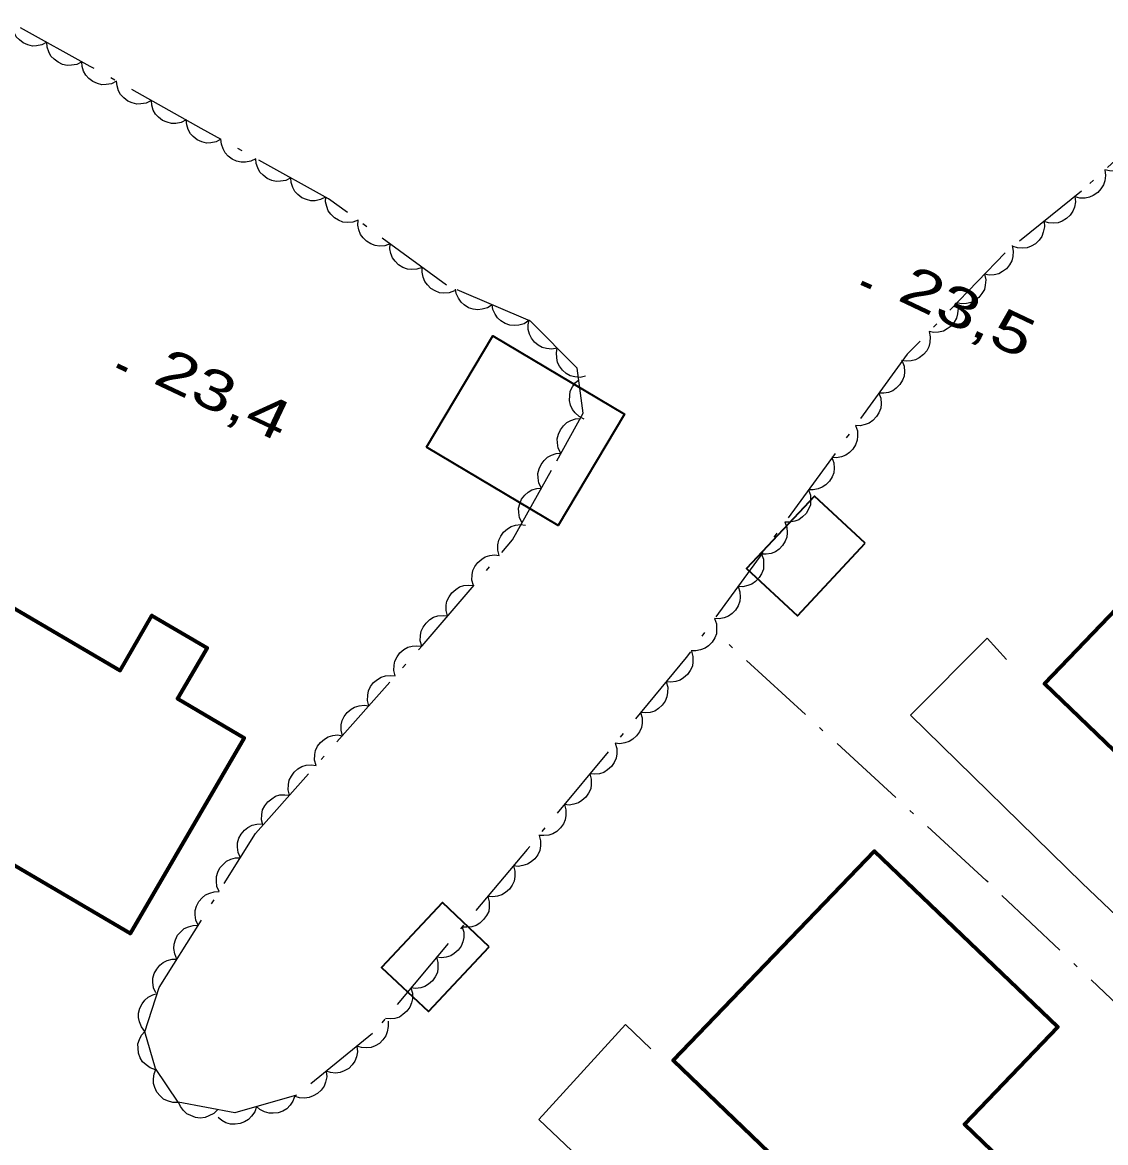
# Model space of a CAD drawing. Extents: x 356765 to 358572, y 5103174 to 5104650.
# Drawn here: x 357530.84 to 357571.62, y 5104166.51 to 5104208.67 of the extents above; entities that cross this region are included whole.
import ezdxf

# ---------------------------------------------------------------- set-up
doc = ezdxf.new("R2010")
doc.units = 0
doc.header["$LTSCALE"] = 0.6
doc.linetypes.add('DOT_DASHED', pattern=[7.7, 5, -1.2, 0.3, -1.2])
for name, color, linetype, lineweight in [('19', 7, 'Continuous', 13), ('3', 7, 'Continuous', 140), ('31', 7, 'Continuous', 70), ('41', 7, 'DOT_DASHED', 25), ('44', 7, 'Continuous', 25)]:
    doc.layers.add(name, color=color, linetype=linetype, lineweight=lineweight)

msp = doc.modelspace()

# ---------------------------------------------------------------- linework, layer by layer
at = {"layer": '19'}
for points in [[(357579.54, 5104167.85), (357575.69, 5104171.57), (357570.74, 5104176.27), (357564.28, 5104182.59), (357567.17, 5104185.49), (357567.9, 5104184.69)], [(357554.51, 5104170.03), (357553.55, 5104170.95), (357550.29, 5104167.38), (357557.45, 5104160.57), (357561.53, 5104156.65), (357565.29, 5104153.28)]]:
    msp.add_lwpolyline(points, dxfattribs=at)
at = {"layer": '3'}
for p, q in [((357562.44, 5104198.87), (357562.8, 5104198.7)), ((357534.41, 5104195.75), (357534.78, 5104195.58))]:
    msp.add_line(p, q, dxfattribs=at)
at = {"layer": '31', "lineweight": 35}
for points in [[(357546.06, 5104192.68), (357548.55, 5104196.87), (357553.51, 5104193.92), (357551.02, 5104189.73), (357546.06, 5104192.68)], [(357562.57, 5104189.07), (357560.67, 5104190.84), (357558.11, 5104188.11), (357560.02, 5104186.33), (357562.57, 5104189.07)], [(357548.42, 5104173.88), (357546.66, 5104175.54), (357544.37, 5104173.1), (357546.13, 5104171.44), (357548.42, 5104173.88)]]:
    msp.add_lwpolyline(points, close=True, dxfattribs=at)
at = {"layer": '31'}
for points in [[(357576.19, 5104177.17), (357578.43, 5104179.5), (357579.5, 5104178.47), (357581.33, 5104180.38), (357580.28, 5104181.38), (357583.8, 5104185.04), (357576.9, 5104191.66), (357569.32, 5104183.77), (357576.19, 5104177.17)], [(357524.64, 5104178.3), (357525.5, 5104179.77), (357525.14, 5104179.99), (357529.4, 5104187.28), (357534.52, 5104184.28), (357535.72, 5104186.34), (357537.8, 5104185.13), (357536.68, 5104183.22), (357539.2, 5104181.74), (357534.9, 5104174.38), (357529.57, 5104177.5), (357528.66, 5104175.95), (357524.64, 5104178.3)], [(357562.22, 5104162.98), (357564.46, 5104165.32), (357565.54, 5104164.29), (357567.36, 5104166.19), (357566.31, 5104167.2), (357569.83, 5104170.86), (357562.93, 5104177.48), (357555.35, 5104169.59), (357562.22, 5104162.98)]]:
    msp.add_lwpolyline(points, close=True, dxfattribs=at)
at = {"layer": '41'}
msp.add_lwpolyline([(357576.61, 5104167.39), (357567.13, 5104176.37), (357557.41, 5104185.29)], dxfattribs=at)
at = {"layer": '44', "linetype": 'DOT_DASHED'}
msp.add_lwpolyline([(357573.91, 5104205.24), (357570.72, 5104202.32), (357567.85, 5104200), (357564.16, 5104196.18), (357555.84, 5104184.77), (357549.85, 5104177.54), (357544.03, 5104170.61), (357541.17, 5104168.29), (357538.84, 5104167.63), (357536.71, 5104168.03), (357535.85, 5104169.29), (357535.45, 5104170.68), (357535.99, 5104172.34), (357539.62, 5104178.14), (357545.9, 5104185.21), (357549.3, 5104189.19), (357550.96, 5104192.17), (357551.96, 5104193.96), (357551.73, 5104195.66), (357549.97, 5104197.42), (357546.81, 5104198.78), (357542.37, 5104202.03), (357537.58, 5104204.68), (357533.4, 5104207.01), (357530.41, 5104208.67)], dxfattribs=at)
at = {"layer": '44'}
for points in [[(357531.77, 5104207.92), (357531.58, 5104207.82), (357531.38, 5104207.79), (357531.22, 5104207.78), (357531.05, 5104207.82), (357530.88, 5104207.9), (357530.73, 5104208.02), (357530.61, 5104208.13), (357530.53, 5104208.29), (357530.47, 5104208.46), (357530.46, 5104208.64)], [(357533.08, 5104207.19), (357532.89, 5104207.09), (357532.69, 5104207.06), (357532.53, 5104207.05), (357532.36, 5104207.09), (357532.19, 5104207.17), (357532.04, 5104207.29), (357531.92, 5104207.4), (357531.84, 5104207.56), (357531.78, 5104207.74), (357531.77, 5104207.92)], [(357534.39, 5104206.46), (357534.2, 5104206.36), (357534, 5104206.33), (357533.84, 5104206.32), (357533.67, 5104206.37), (357533.5, 5104206.44), (357533.35, 5104206.56), (357533.23, 5104206.68), (357533.15, 5104206.83), (357533.1, 5104207.01), (357533.08, 5104207.19)], [(357535.7, 5104205.73), (357535.51, 5104205.63), (357535.31, 5104205.6), (357535.15, 5104205.59), (357534.98, 5104205.64), (357534.81, 5104205.71), (357534.66, 5104205.83), (357534.54, 5104205.95), (357534.46, 5104206.1), (357534.41, 5104206.28), (357534.39, 5104206.46)], [(357537.01, 5104205), (357536.82, 5104204.9), (357536.62, 5104204.87), (357536.46, 5104204.86), (357536.29, 5104204.91), (357536.12, 5104204.98), (357535.97, 5104205.1), (357535.85, 5104205.22), (357535.77, 5104205.37), (357535.72, 5104205.55), (357535.7, 5104205.73)], [(357538.32, 5104204.27), (357538.14, 5104204.17), (357537.94, 5104204.14), (357537.77, 5104204.13), (357537.6, 5104204.18), (357537.43, 5104204.25), (357537.28, 5104204.37), (357537.17, 5104204.48), (357537.08, 5104204.64), (357537.03, 5104204.82), (357537.01, 5104205)], [(357539.63, 5104203.54), (357539.45, 5104203.45), (357539.25, 5104203.41), (357539.08, 5104203.41), (357538.91, 5104203.45), (357538.74, 5104203.52), (357538.59, 5104203.64), (357538.48, 5104203.76), (357538.4, 5104203.91), (357538.34, 5104204.09), (357538.32, 5104204.27)], [(357572.7, 5104204.13), (357572.73, 5104203.92), (357572.7, 5104203.72), (357572.65, 5104203.56), (357572.56, 5104203.42), (357572.43, 5104203.28), (357572.27, 5104203.18), (357572.13, 5104203.1), (357571.95, 5104203.07), (357571.77, 5104203.08), (357571.59, 5104203.12)], [(357540.95, 5104202.82), (357540.76, 5104202.72), (357540.56, 5104202.69), (357540.4, 5104202.68), (357540.23, 5104202.72), (357540.06, 5104202.8), (357539.91, 5104202.92), (357539.79, 5104203.03), (357539.71, 5104203.19), (357539.65, 5104203.36), (357539.63, 5104203.54)], [(357571.59, 5104203.12), (357571.62, 5104202.91), (357571.59, 5104202.71), (357571.55, 5104202.55), (357571.45, 5104202.4), (357571.33, 5104202.27), (357571.16, 5104202.16), (357571.02, 5104202.09), (357570.85, 5104202.06), (357570.66, 5104202.06), (357570.48, 5104202.1)], [(357542.26, 5104202.09), (357542.07, 5104202), (357541.87, 5104201.96), (357541.71, 5104201.95), (357541.54, 5104202), (357541.37, 5104202.07), (357541.22, 5104202.19), (357541.1, 5104202.31), (357541.02, 5104202.46), (357540.96, 5104202.64), (357540.95, 5104202.82)], [(357543.48, 5104201.22), (357543.28, 5104201.15), (357543.08, 5104201.14), (357542.91, 5104201.15), (357542.75, 5104201.22), (357542.59, 5104201.31), (357542.46, 5104201.45), (357542.36, 5104201.58), (357542.3, 5104201.74), (357542.26, 5104201.92), (357542.27, 5104202.1)], [(357570.47, 5104202.12), (357570.49, 5104201.91), (357570.45, 5104201.71), (357570.39, 5104201.56), (357570.29, 5104201.42), (357570.15, 5104201.29), (357569.99, 5104201.19), (357569.84, 5104201.13), (357569.66, 5104201.11), (357569.48, 5104201.12), (357569.31, 5104201.18)], [(357544.69, 5104200.33), (357544.49, 5104200.26), (357544.29, 5104200.25), (357544.12, 5104200.27), (357543.96, 5104200.33), (357543.8, 5104200.43), (357543.67, 5104200.56), (357543.57, 5104200.69), (357543.51, 5104200.86), (357543.47, 5104201.04), (357543.48, 5104201.22)], [(357569.31, 5104201.18), (357569.32, 5104200.97), (357569.28, 5104200.77), (357569.23, 5104200.61), (357569.12, 5104200.47), (357568.99, 5104200.34), (357568.82, 5104200.25), (357568.67, 5104200.19), (357568.5, 5104200.17), (357568.31, 5104200.18), (357568.14, 5104200.23)], [(357545.9, 5104199.45), (357545.7, 5104199.38), (357545.5, 5104199.37), (357545.34, 5104199.38), (357545.17, 5104199.44), (357545.01, 5104199.54), (357544.88, 5104199.68), (357544.78, 5104199.81), (357544.72, 5104199.97), (357544.68, 5104200.15), (357544.69, 5104200.33)], [(357568.11, 5104200.27), (357568.15, 5104200.06), (357568.13, 5104199.86), (357568.1, 5104199.7), (357568.01, 5104199.55), (357567.9, 5104199.4), (357567.74, 5104199.29), (357567.6, 5104199.21), (357567.43, 5104199.17), (357567.24, 5104199.16), (357567.07, 5104199.19)], [(357547.11, 5104198.56), (357546.91, 5104198.49), (357546.71, 5104198.48), (357546.55, 5104198.49), (357546.38, 5104198.56), (357546.22, 5104198.65), (357546.09, 5104198.79), (357545.99, 5104198.92), (357545.93, 5104199.08), (357545.89, 5104199.27), (357545.9, 5104199.45)], [(357567.07, 5104199.19), (357567.11, 5104198.98), (357567.09, 5104198.78), (357567.06, 5104198.62), (357566.97, 5104198.47), (357566.85, 5104198.32), (357566.7, 5104198.21), (357566.56, 5104198.13), (357566.39, 5104198.09), (357566.2, 5104198.08), (357566.02, 5104198.11)], [(357548.53, 5104198.04), (357548.35, 5104197.93), (357548.16, 5104197.87), (357547.99, 5104197.85), (357547.82, 5104197.88), (357547.64, 5104197.93), (357547.48, 5104198.04), (357547.36, 5104198.14), (357547.26, 5104198.29), (357547.18, 5104198.46), (357547.15, 5104198.63)], [(357549.91, 5104197.45), (357549.73, 5104197.33), (357549.54, 5104197.28), (357549.37, 5104197.26), (357549.2, 5104197.28), (357549.02, 5104197.34), (357548.86, 5104197.44), (357548.73, 5104197.55), (357548.64, 5104197.69), (357548.56, 5104197.86), (357548.53, 5104198.04)], [(357566.02, 5104198.11), (357566.07, 5104197.91), (357566.05, 5104197.7), (357566.01, 5104197.54), (357565.93, 5104197.39), (357565.81, 5104197.24), (357565.66, 5104197.13), (357565.52, 5104197.05), (357565.34, 5104197.01), (357565.16, 5104197), (357564.98, 5104197.03)], [(357550.98, 5104196.41), (357550.78, 5104196.37), (357550.57, 5104196.39), (357550.41, 5104196.43), (357550.26, 5104196.52), (357550.12, 5104196.64), (357550.01, 5104196.79), (357549.93, 5104196.93), (357549.89, 5104197.11), (357549.89, 5104197.29), (357549.92, 5104197.47)], [(357564.98, 5104197.03), (357565.02, 5104196.83), (357565.01, 5104196.62), (357564.97, 5104196.46), (357564.89, 5104196.31), (357564.77, 5104196.17), (357564.61, 5104196.05), (357564.47, 5104195.97), (357564.3, 5104195.93), (357564.12, 5104195.92), (357563.94, 5104195.95)], [(357552.04, 5104195.35), (357551.84, 5104195.31), (357551.64, 5104195.33), (357551.47, 5104195.37), (357551.32, 5104195.46), (357551.18, 5104195.58), (357551.07, 5104195.73), (357550.99, 5104195.87), (357550.96, 5104196.05), (357550.95, 5104196.23), (357550.98, 5104196.41)], [(357563.97, 5104195.92), (357564.04, 5104195.73), (357564.05, 5104195.52), (357564.04, 5104195.36), (357563.98, 5104195.2), (357563.88, 5104195.04), (357563.74, 5104194.9), (357563.62, 5104194.8), (357563.45, 5104194.74), (357563.27, 5104194.71), (357563.09, 5104194.71)], [(357551.99, 5104193.74), (357551.8, 5104193.83), (357551.66, 5104193.97), (357551.55, 5104194.1), (357551.48, 5104194.26), (357551.44, 5104194.44), (357551.45, 5104194.63), (357551.47, 5104194.79), (357551.55, 5104194.95), (357551.66, 5104195.1), (357551.79, 5104195.22)], [(357563.09, 5104194.71), (357563.16, 5104194.52), (357563.17, 5104194.31), (357563.16, 5104194.15), (357563.09, 5104193.98), (357563, 5104193.83), (357562.86, 5104193.69), (357562.73, 5104193.59), (357562.57, 5104193.53), (357562.39, 5104193.49), (357562.21, 5104193.5)], [(357551.12, 5104192.45), (357551.02, 5104192.64), (357550.99, 5104192.84), (357550.98, 5104193), (357551.03, 5104193.17), (357551.1, 5104193.34), (357551.22, 5104193.49), (357551.34, 5104193.61), (357551.49, 5104193.69), (357551.67, 5104193.75), (357551.85, 5104193.76)], [(357562.21, 5104193.5), (357562.28, 5104193.3), (357562.29, 5104193.1), (357562.27, 5104192.94), (357562.21, 5104192.77), (357562.11, 5104192.61), (357561.98, 5104192.48), (357561.85, 5104192.38), (357561.68, 5104192.32), (357561.5, 5104192.28), (357561.32, 5104192.29)], [(357550.39, 5104191.14), (357550.29, 5104191.33), (357550.26, 5104191.53), (357550.25, 5104191.69), (357550.3, 5104191.86), (357550.37, 5104192.03), (357550.49, 5104192.18), (357550.61, 5104192.3), (357550.76, 5104192.38), (357550.94, 5104192.44), (357551.12, 5104192.45)], [(357561.32, 5104192.29), (357561.39, 5104192.09), (357561.4, 5104191.89), (357561.39, 5104191.72), (357561.33, 5104191.56), (357561.23, 5104191.4), (357561.09, 5104191.27), (357560.96, 5104191.17), (357560.8, 5104191.11), (357560.62, 5104191.07), (357560.44, 5104191.08)], [(357549.66, 5104189.83), (357549.56, 5104190.02), (357549.53, 5104190.22), (357549.52, 5104190.38), (357549.57, 5104190.55), (357549.64, 5104190.72), (357549.76, 5104190.87), (357549.88, 5104190.99), (357550.03, 5104191.07), (357550.21, 5104191.13), (357550.39, 5104191.14)], [(357560.44, 5104191.08), (357560.51, 5104190.88), (357560.52, 5104190.68), (357560.51, 5104190.51), (357560.44, 5104190.35), (357560.35, 5104190.19), (357560.21, 5104190.06), (357560.08, 5104189.95), (357559.92, 5104189.89), (357559.73, 5104189.86), (357559.55, 5104189.86)], [(357548.8, 5104188.61), (357548.75, 5104188.81), (357548.75, 5104189.01), (357548.78, 5104189.18), (357548.86, 5104189.33), (357548.96, 5104189.48), (357549.11, 5104189.61), (357549.25, 5104189.7), (357549.41, 5104189.75), (357549.6, 5104189.77), (357549.78, 5104189.75)], [(357559.55, 5104189.86), (357559.63, 5104189.67), (357559.64, 5104189.46), (357559.62, 5104189.3), (357559.56, 5104189.14), (357559.46, 5104188.98), (357559.33, 5104188.84), (357559.2, 5104188.74), (357559.03, 5104188.68), (357558.85, 5104188.65), (357558.67, 5104188.65)], [(357547.83, 5104187.47), (357547.77, 5104187.67), (357547.78, 5104187.87), (357547.8, 5104188.04), (357547.88, 5104188.19), (357547.99, 5104188.34), (357548.14, 5104188.47), (357548.27, 5104188.56), (357548.44, 5104188.61), (357548.62, 5104188.63), (357548.8, 5104188.61)], [(357558.67, 5104188.65), (357558.74, 5104188.46), (357558.75, 5104188.25), (357558.74, 5104188.09), (357558.67, 5104187.92), (357558.58, 5104187.77), (357558.44, 5104187.63), (357558.31, 5104187.53), (357558.15, 5104187.47), (357557.97, 5104187.43), (357557.79, 5104187.44)], [(357546.85, 5104186.33), (357546.8, 5104186.53), (357546.8, 5104186.73), (357546.83, 5104186.89), (357546.91, 5104187.05), (357547.01, 5104187.2), (357547.16, 5104187.33), (357547.3, 5104187.42), (357547.47, 5104187.47), (357547.65, 5104187.49), (357547.83, 5104187.47)], [(357557.79, 5104187.44), (357557.86, 5104187.24), (357557.87, 5104187.04), (357557.85, 5104186.88), (357557.79, 5104186.71), (357557.69, 5104186.55), (357557.56, 5104186.42), (357557.43, 5104186.32), (357557.26, 5104186.26), (357557.08, 5104186.22), (357556.9, 5104186.23)], [(357545.88, 5104185.19), (357545.82, 5104185.39), (357545.83, 5104185.59), (357545.86, 5104185.75), (357545.93, 5104185.91), (357546.04, 5104186.06), (357546.19, 5104186.19), (357546.32, 5104186.28), (357546.49, 5104186.33), (357546.68, 5104186.35), (357546.85, 5104186.33)], [(357556.9, 5104186.23), (357556.97, 5104186.03), (357556.98, 5104185.83), (357556.97, 5104185.66), (357556.91, 5104185.5), (357556.81, 5104185.34), (357556.67, 5104185.21), (357556.55, 5104185.11), (357556.38, 5104185.05), (357556.2, 5104185.01), (357556.02, 5104185.02)], [(357544.88, 5104184.07), (357544.83, 5104184.27), (357544.84, 5104184.47), (357544.87, 5104184.63), (357544.95, 5104184.79), (357545.06, 5104184.94), (357545.21, 5104185.06), (357545.35, 5104185.15), (357545.52, 5104185.19), (357545.7, 5104185.21), (357545.88, 5104185.19)], [(357556.03, 5104185), (357556.09, 5104184.8), (357556.09, 5104184.6), (357556.07, 5104184.44), (357555.99, 5104184.28), (357555.89, 5104184.13), (357555.74, 5104184), (357555.61, 5104183.91), (357555.44, 5104183.86), (357555.26, 5104183.83), (357555.08, 5104183.85)], [(357543.89, 5104182.94), (357543.84, 5104183.15), (357543.85, 5104183.35), (357543.87, 5104183.51), (357543.95, 5104183.67), (357544.06, 5104183.82), (357544.21, 5104183.94), (357544.35, 5104184.03), (357544.52, 5104184.07), (357544.71, 5104184.09), (357544.88, 5104184.07)], [(357555.08, 5104183.85), (357555.14, 5104183.65), (357555.13, 5104183.45), (357555.11, 5104183.28), (357555.04, 5104183.12), (357554.93, 5104182.97), (357554.79, 5104182.85), (357554.65, 5104182.75), (357554.48, 5104182.7), (357554.3, 5104182.68), (357554.12, 5104182.69)], [(357542.89, 5104181.82), (357542.84, 5104182.03), (357542.85, 5104182.23), (357542.88, 5104182.39), (357542.96, 5104182.55), (357543.07, 5104182.7), (357543.22, 5104182.82), (357543.35, 5104182.9), (357543.52, 5104182.95), (357543.71, 5104182.97), (357543.89, 5104182.94)], [(357554.12, 5104182.69), (357554.18, 5104182.49), (357554.18, 5104182.29), (357554.15, 5104182.13), (357554.08, 5104181.97), (357553.97, 5104181.82), (357553.83, 5104181.69), (357553.69, 5104181.6), (357553.53, 5104181.55), (357553.34, 5104181.52), (357553.16, 5104181.54)], [(357541.9, 5104180.7), (357541.84, 5104180.9), (357541.85, 5104181.11), (357541.88, 5104181.27), (357541.96, 5104181.43), (357542.07, 5104181.57), (357542.22, 5104181.69), (357542.36, 5104181.78), (357542.53, 5104181.83), (357542.71, 5104181.85), (357542.89, 5104181.82)], [(357553.16, 5104181.54), (357553.22, 5104181.34), (357553.22, 5104181.14), (357553.2, 5104180.97), (357553.12, 5104180.81), (357553.02, 5104180.66), (357552.87, 5104180.54), (357552.74, 5104180.44), (357552.57, 5104180.39), (357552.39, 5104180.37), (357552.21, 5104180.38)], [(357540.9, 5104179.58), (357540.85, 5104179.78), (357540.86, 5104179.99), (357540.89, 5104180.15), (357540.97, 5104180.3), (357541.08, 5104180.45), (357541.22, 5104180.57), (357541.36, 5104180.66), (357541.53, 5104180.71), (357541.72, 5104180.72), (357541.9, 5104180.7)], [(357552.21, 5104180.38), (357552.26, 5104180.18), (357552.26, 5104179.98), (357552.24, 5104179.82), (357552.16, 5104179.66), (357552.06, 5104179.51), (357551.91, 5104179.38), (357551.78, 5104179.29), (357551.61, 5104179.24), (357551.43, 5104179.21), (357551.25, 5104179.23)], [(357539.9, 5104178.46), (357539.85, 5104178.66), (357539.86, 5104178.86), (357539.89, 5104179.03), (357539.97, 5104179.18), (357540.08, 5104179.33), (357540.23, 5104179.45), (357540.37, 5104179.54), (357540.54, 5104179.59), (357540.72, 5104179.6), (357540.9, 5104179.58)], [(357551.25, 5104179.23), (357551.31, 5104179.03), (357551.31, 5104178.82), (357551.28, 5104178.66), (357551.21, 5104178.5), (357551.1, 5104178.35), (357550.96, 5104178.22), (357550.82, 5104178.13), (357550.66, 5104178.08), (357550.47, 5104178.06), (357550.29, 5104178.07)], [(357539.05, 5104177.23), (357538.97, 5104177.42), (357538.94, 5104177.62), (357538.94, 5104177.79), (357538.99, 5104177.96), (357539.08, 5104178.12), (357539.21, 5104178.26), (357539.33, 5104178.37), (357539.49, 5104178.45), (357539.67, 5104178.49), (357539.85, 5104178.5)], [(357550.3, 5104178.07), (357550.35, 5104177.87), (357550.35, 5104177.67), (357550.32, 5104177.5), (357550.25, 5104177.34), (357550.14, 5104177.19), (357550, 5104177.07), (357549.86, 5104176.98), (357549.69, 5104176.93), (357549.51, 5104176.9), (357549.33, 5104176.92)], [(357538.25, 5104175.96), (357538.17, 5104176.15), (357538.15, 5104176.35), (357538.15, 5104176.52), (357538.2, 5104176.68), (357538.28, 5104176.85), (357538.41, 5104176.99), (357538.53, 5104177.1), (357538.69, 5104177.17), (357538.87, 5104177.22), (357539.05, 5104177.23)], [(357549.33, 5104176.92), (357549.39, 5104176.72), (357549.38, 5104176.52), (357549.36, 5104176.35), (357549.28, 5104176.2), (357549.18, 5104176.04), (357549.03, 5104175.92), (357548.9, 5104175.83), (357548.73, 5104175.78), (357548.55, 5104175.75), (357548.37, 5104175.77)], [(357537.46, 5104174.69), (357537.37, 5104174.88), (357537.35, 5104175.08), (357537.35, 5104175.24), (357537.4, 5104175.41), (357537.49, 5104175.58), (357537.61, 5104175.72), (357537.74, 5104175.83), (357537.9, 5104175.9), (357538.07, 5104175.95), (357538.25, 5104175.96)], [(357548.37, 5104175.77), (357548.42, 5104175.57), (357548.42, 5104175.37), (357548.4, 5104175.21), (357548.32, 5104175.05), (357548.21, 5104174.9), (357548.07, 5104174.77), (357547.93, 5104174.68), (357547.76, 5104174.63), (357547.58, 5104174.61), (357547.4, 5104174.62)], [(357536.66, 5104173.41), (357536.58, 5104173.61), (357536.55, 5104173.81), (357536.56, 5104173.97), (357536.61, 5104174.14), (357536.69, 5104174.31), (357536.82, 5104174.45), (357536.94, 5104174.56), (357537.1, 5104174.63), (357537.28, 5104174.68), (357537.46, 5104174.69)], [(357547.4, 5104174.62), (357547.46, 5104174.42), (357547.46, 5104174.22), (357547.43, 5104174.06), (357547.36, 5104173.9), (357547.25, 5104173.75), (357547.1, 5104173.62), (357546.97, 5104173.53), (357546.8, 5104173.48), (357546.62, 5104173.46), (357546.44, 5104173.48)], [(357535.87, 5104172.14), (357535.78, 5104172.33), (357535.76, 5104172.54), (357535.76, 5104172.7), (357535.81, 5104172.87), (357535.9, 5104173.03), (357536.02, 5104173.18), (357536.14, 5104173.29), (357536.3, 5104173.36), (357536.48, 5104173.41), (357536.66, 5104173.41)], [(357546.44, 5104173.48), (357546.49, 5104173.28), (357546.49, 5104173.07), (357546.47, 5104172.91), (357546.39, 5104172.75), (357546.28, 5104172.6), (357546.14, 5104172.47), (357546, 5104172.38), (357545.84, 5104172.33), (357545.65, 5104172.31), (357545.47, 5104172.33)], [(357545.47, 5104172.33), (357545.53, 5104172.13), (357545.53, 5104171.92), (357545.5, 5104171.76), (357545.43, 5104171.6), (357545.32, 5104171.45), (357545.17, 5104171.33), (357545.04, 5104171.23), (357544.87, 5104171.18), (357544.69, 5104171.16), (357544.51, 5104171.18)], [(357535.45, 5104170.69), (357535.33, 5104170.86), (357535.25, 5104171.05), (357535.21, 5104171.21), (357535.22, 5104171.38), (357535.27, 5104171.56), (357535.36, 5104171.73), (357535.45, 5104171.87), (357535.58, 5104171.98), (357535.75, 5104172.07), (357535.92, 5104172.12)], [(357544.61, 5104171.08), (357544.62, 5104170.87), (357544.58, 5104170.67), (357544.53, 5104170.52), (357544.42, 5104170.37), (357544.29, 5104170.24), (357544.12, 5104170.15), (357543.97, 5104170.09), (357543.8, 5104170.07), (357543.61, 5104170.08), (357543.44, 5104170.13)], [(357535.86, 5104169.25), (357535.66, 5104169.32), (357535.5, 5104169.43), (357535.37, 5104169.54), (357535.28, 5104169.7), (357535.22, 5104169.87), (357535.2, 5104170.06), (357535.19, 5104170.22), (357535.25, 5104170.39), (357535.33, 5104170.55), (357535.45, 5104170.69)], [(357543.44, 5104170.13), (357543.46, 5104169.92), (357543.42, 5104169.73), (357543.36, 5104169.57), (357543.26, 5104169.43), (357543.13, 5104169.3), (357542.96, 5104169.21), (357542.81, 5104169.14), (357542.63, 5104169.12), (357542.45, 5104169.14), (357542.28, 5104169.19)], [(357536.72, 5104168.02), (357536.51, 5104168.02), (357536.31, 5104168.08), (357536.16, 5104168.14), (357536.03, 5104168.26), (357535.91, 5104168.4), (357535.83, 5104168.58), (357535.78, 5104168.73), (357535.78, 5104168.91), (357535.81, 5104169.09), (357535.87, 5104169.26)], [(357542.28, 5104169.19), (357542.3, 5104168.98), (357542.25, 5104168.78), (357542.2, 5104168.63), (357542.09, 5104168.48), (357541.96, 5104168.35), (357541.79, 5104168.26), (357541.64, 5104168.2), (357541.47, 5104168.18), (357541.28, 5104168.19), (357541.11, 5104168.24)], [(357541.1, 5104168.27), (357541.03, 5104168.07), (357540.92, 5104167.91), (357540.8, 5104167.78), (357540.65, 5104167.69), (357540.48, 5104167.63), (357540.29, 5104167.61), (357540.13, 5104167.61), (357539.96, 5104167.66), (357539.79, 5104167.75), (357539.66, 5104167.86)], [(357538.2, 5104167.75), (357538.05, 5104167.6), (357537.87, 5104167.51), (357537.72, 5104167.45), (357537.54, 5104167.43), (357537.36, 5104167.45), (357537.18, 5104167.52), (357537.03, 5104167.59), (357536.91, 5104167.71), (357536.8, 5104167.86), (357536.72, 5104168.03)], [(357539.66, 5104167.86), (357539.59, 5104167.66), (357539.47, 5104167.5), (357539.36, 5104167.38), (357539.21, 5104167.29), (357539.04, 5104167.22), (357538.85, 5104167.2), (357538.68, 5104167.2), (357538.51, 5104167.25), (357538.35, 5104167.34), (357538.21, 5104167.45)]]:
    msp.add_lwpolyline(points, dxfattribs=at)

# ---------------------------------------------------------------- texts
at = {"layer": '3', "width": 1.35}
for s, rotation, p in [('23,5   ', 334.619, (357563.74, 5104198.24)), ('23,4   ', 334.72, (357535.71, 5104195.12))]:
    msp.add_text(s, height=1.5, rotation=rotation, dxfattribs=at).set_placement(p)

doc.saveas('drawing.dxf')
